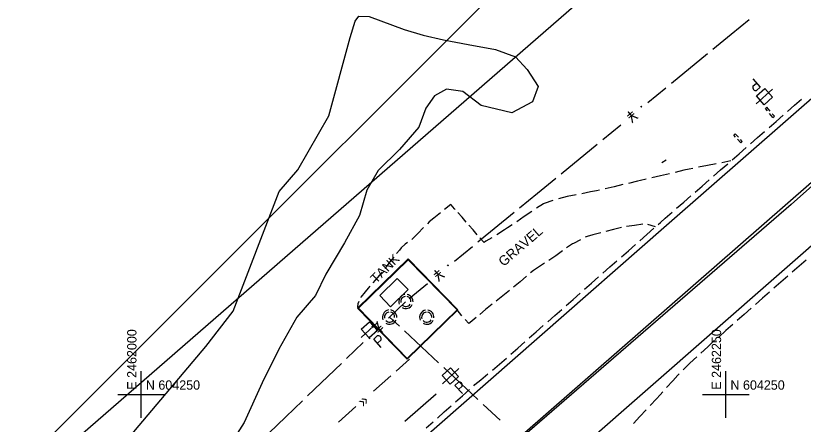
# Model space of a CAD drawing. Extents: x 2443269 to 2494951, y 591171 to 622130.
# Drawn here: x 2461946.4 to 2462283.1, y 604237.2 to 604412 of the extents above; entities that cross this region are included whole.
import ezdxf

# ---------------------------------------------------------------- set-up
doc = ezdxf.new("R2010")
doc.units = 0
for name, color, linetype in [('SURVEY - CENTERLINE - Existing Roads', 7, 'Continuous'), ('SURVEY - CONTROL - Grid', 7, 'Continuous'), ('SURVEY - CONTROL - Grid Text', 7, 'Continuous'), ('SURVEY - DRAINAGE - Area Shapes', 7, 'Continuous'), ('SURVEY - DRAINAGE - Bridges', 7, 'Continuous'), ('SURVEY - DRAINAGE - Natural Features', 7, 'Continuous'), ('SURVEY - NON-TRANSPORTATION - Features', 7, 'Continuous'), ('SURVEY - NON-TRANSPORTATION - Features Text', 7, 'Continuous'), ('SURVEY - PROPERTY - ROW Lines', 7, 'Continuous'), ('SURVEY - TRANSPORTATION - Features', 7, 'Continuous'), ('SURVEY - TRANSPORTATION - Features Text', 7, 'Continuous'), ('SURVEY - TRANSPORTATION - Roads', 7, 'Continuous'), ('SURVEY - UTILITIES - Cable (Underground) with Text', 7, 'Continuous'), ('SURVEY - UTILITIES - Poles and Miscellaneous with Text', 7, 'Continuous'), ('SURVEY - UTILITIES - Sanitary Sewer with Text', 7, 'Continuous'), ('SURVEY - UTILITIES - Water with Text', 7, 'Continuous')]:
    doc.layers.add(name, color=color, linetype=linetype)

# ---------------------------------------------------------------- blocks, each defined once
blk = doc.blocks.new('xpp')
at = {"layer": 'SURVEY - UTILITIES - Cable (Underground) with Text'}
for p, q in [((-4.75, 0), (4.75, 0)), ((-2.395, 2.598), (2.395, 2.598)), ((-2.395, -2.436), (-2.395, 2.598)), ((2.395, 2.598), (2.395, 2.598)), ((2.395, 2.598), (2.395, -2.436)), ((2.395, -2.436), (-2.395, -2.436)), ((-2.395, -2.436), (-2.395, -2.436)), ((2.395, -2.436), (2.395, -2.436)), ((-1.339, -8.932), (-1.339, -4.141)), ((-1.339, -4.141), (-1.339, -4.141)), ((-1.339, -4.141), (0.771, -4.141)), ((0.771, -6.496), (-1.339, -6.496)), ((1.062, -4.351), (0.771, -4.141)), ((0.771, -6.496), (1.062, -6.285)), ((1.286, -4.632), (1.062, -4.351)), ((1.062, -4.351), (1.062, -4.351)), ((1.062, -6.285), (1.286, -6.004)), ((1.062, -6.285), (1.062, -6.285)), ((1.427, -4.962), (1.286, -4.632)), ((1.286, -4.632), (1.286, -4.632)), ((1.286, -6.004), (1.427, -5.674)), ((1.286, -6.004), (1.286, -6.004)), ((1.475, -5.318), (1.427, -4.962)), ((1.427, -4.962), (1.427, -4.962)), ((1.427, -5.674), (1.475, -5.318)), ((1.427, -5.674), (1.427, -5.674)), ((1.475, -5.318), (1.475, -5.318))]:
    blk.add_line(p, q, dxfattribs=at)
blk = doc.blocks.new('xmh')
at = {"layer": 'SURVEY - CENTERLINE - Existing Roads'}
for p, q in [((-2.948, 0.825), (-3.065, 0.141)), ((-3.065, 0.141), (-3.065, 0.141)), ((-3.065, 0.141), (-3.03, -0.551)), ((-2.684, 1.466), (-2.948, 0.825)), ((-2.948, 0.825), (-2.948, 0.825)), ((-2.286, 2.034), (-2.684, 1.466)), ((-2.684, 1.466), (-2.684, 1.466)), ((-1.773, 2.501), (-2.286, 2.034)), ((-2.286, 2.034), (-2.286, 2.034)), ((-2.167, 0.395), (-2.198, -0.058)), ((-2.039, 0.831), (-2.167, 0.395)), ((-2.167, 0.395), (-2.167, 0.395)), ((-1.822, 1.23), (-2.039, 0.831)), ((-2.039, 0.831), (-2.039, 0.831)), ((-1.525, 1.574), (-1.822, 1.23)), ((-1.822, 1.23), (-1.822, 1.23)), ((-1.171, 2.844), (-1.773, 2.501)), ((-1.773, 2.501), (-1.773, 2.501)), ((-1.161, 1.847), (-1.525, 1.574)), ((-1.525, 1.574), (-1.525, 1.574)), ((-0.508, 3.048), (-1.171, 2.844)), ((-1.171, 2.844), (-1.171, 2.844)), ((-0.748, 2.036), (-1.161, 1.847)), ((-1.161, 1.847), (-1.161, 1.847)), ((-0.304, 2.133), (-0.748, 2.036)), ((-0.748, 2.036), (-0.748, 2.036)), ((1.042, 2.883), (0.508, 3.048)), ((0.864, 2.014), (0.508, 2.133)), ((1.194, 1.835), (0.864, 2.014)), ((0.864, 2.014), (0.864, 2.014)), ((1.539, 2.628), (1.042, 2.883)), ((1.042, 2.883), (1.042, 2.883)), ((1.487, 1.599), (1.194, 1.835)), ((1.194, 1.835), (1.194, 1.835)), ((1.734, 1.316), (1.487, 1.599)), ((1.487, 1.599), (1.487, 1.599)), ((1.985, 2.291), (1.539, 2.628)), ((1.539, 2.628), (1.539, 2.628)), ((1.927, 0.994), (1.734, 1.316)), ((1.734, 1.316), (1.734, 1.316)), ((2.061, 0.643), (1.927, 0.994)), ((1.927, 0.994), (1.927, 0.994)), ((2.366, 1.882), (1.985, 2.291)), ((1.985, 2.291), (1.985, 2.291)), ((2.13, 0.274), (2.061, 0.643)), ((2.061, 0.643), (2.061, 0.643)), ((2.133, -0.101), (2.13, 0.274)), ((2.13, 0.274), (2.13, 0.274)), ((2.671, 1.413), (2.366, 1.882)), ((2.366, 1.882), (2.366, 1.882)), ((2.89, 0.899), (2.671, 1.413)), ((2.671, 1.413), (2.671, 1.413)), ((3.017, 0.354), (2.89, 0.899)), ((2.89, 0.899), (2.89, 0.899)), ((3.048, -0.203), (3.017, 0.354)), ((3.017, 0.354), (3.017, 0.354)), ((-3.03, -0.551), (-3.03, -0.551)), ((-3.03, -0.551), (-2.844, -1.219)), ((-2.198, -0.058), (-2.198, -0.058)), ((-2.198, -0.058), (-2.133, -0.508)), ((-1.625, -1.422), (-1.25, -1.756)), ((-1.625, -2.54), (-1.054, -2.827)), ((-1.25, -1.756), (-1.25, -1.756)), ((-1.25, -1.756), (-0.808, -1.995)), ((-1.054, -2.827), (-1.054, -2.827)), ((-1.054, -2.827), (-0.436, -2.988)), ((-0.808, -1.995), (-0.808, -1.995)), ((-0.808, -1.995), (-0.323, -2.125)), ((-0.436, -2.988), (-0.436, -2.988)), ((-0.436, -2.988), (0.202, -3.016)), ((-0.323, -2.125), (-0.323, -2.125)), ((-0.323, -2.125), (0.178, -2.14)), ((0.178, -2.14), (0.67, -2.038)), ((0.178, -2.14), (0.178, -2.14)), ((0.202, -3.016), (0.832, -2.91)), ((0.202, -3.016), (0.202, -3.016)), ((0.67, -2.038), (1.125, -1.825)), ((0.67, -2.038), (0.67, -2.038)), ((0.832, -2.91), (1.426, -2.675)), ((0.832, -2.91), (0.832, -2.91)), ((1.125, -1.825), (1.518, -1.512)), ((1.125, -1.825), (1.125, -1.825)), ((1.426, -2.675), (1.958, -2.32)), ((1.426, -2.675), (1.426, -2.675)), ((1.518, -1.512), (1.828, -1.117)), ((1.518, -1.512), (1.518, -1.512)), ((1.958, -2.32), (2.403, -1.862)), ((1.958, -2.32), (1.958, -2.32)), ((2.403, -1.862), (2.743, -1.32)), ((2.403, -1.862), (2.403, -1.862))]:
    blk.add_line(p, q, dxfattribs=at)

msp = doc.modelspace()

# ---------------------------------------------------------------- linework, layer by layer
at = {"layer": 'SURVEY - CONTROL - Grid'}
for p, q in [((2462000, 604240), (2462000, 604260)), ((2462250, 604240), (2462250, 604260)), ((2461990, 604250), (2462010, 604250)), ((2462240, 604250), (2462260, 604250))]:
    msp.add_line(p, q, dxfattribs=at)
at = {"layer": 'SURVEY - DRAINAGE - Area Shapes'}
for points in [[(2461699.802, 604946.811), (2461948.759, 605058.451), (2462209.695, 605140.681), (2462347.245, 605149.404), (2462473.247, 605118.739), (2462639.239, 604980.206), (2462813.204, 604824.031), (2462826.669, 604809.207), (2462512.785, 604538.294), (2462060.635, 604143.095), (2461848.299, 603959.822)], [(2461699.802, 604946.811), (2461948.759, 605058.451), (2462209.695, 605140.681), (2462347.245, 605149.404), (2462473.247, 605118.739), (2462639.239, 604980.206), (2462813.204, 604824.031), (2462826.669, 604809.207), (2462404.086, 604443.772), (2462278.014, 604331.283), (2462060.635, 604143.095), (2461831.285, 603941.863)]]:
    msp.add_lwpolyline(points, dxfattribs=at)
at = {"layer": 'SURVEY - DRAINAGE - Bridges'}
for p, q in [((2462266.922, 604372.345), (2462267.585, 604372.883)), ((2462267.585, 604372.883), (2462267.585, 604372.883)), ((2462269.003, 604371.134), (2462267.585, 604372.883)), ((2462267.585, 604372.883), (2462267.585, 604372.883)), ((2462267.803, 604371.259), (2462266.922, 604372.345)), ((2462270.108, 604368.418), (2462268.689, 604370.166)), ((2462270.77, 604368.956), (2462269.89, 604370.041)), ((2462270.108, 604368.418), (2462270.77, 604368.956)), ((2462253.408, 604360.911), (2462254.035, 604361.489)), ((2462254.195, 604360.057), (2462253.408, 604360.911)), ((2462254.035, 604361.489), (2462254.035, 604361.489)), ((2462255.398, 604360.007), (2462254.035, 604361.489)), ((2462254.035, 604361.489), (2462254.035, 604361.489)), ((2462256.41, 604357.65), (2462255.047, 604359.131)), ((2462257.037, 604358.227), (2462256.251, 604359.082)), ((2462256.41, 604357.65), (2462257.037, 604358.227))]:
    msp.add_line(p, q, dxfattribs=at)
at = {"layer": 'SURVEY - DRAINAGE - Natural Features'}
msp.add_line((2462224.56, 604350.265), (2462222.601, 604349.087), dxfattribs=at)
msp.add_lwpolyline([(2461976.093, 604209.343), (2462027.661, 604270.498), (2462039.409, 604285.56), (2462059.058, 604336.807), (2462066.945, 604346.124), (2462080.302, 604369.146), (2462089.406, 604402.752), (2462091.476, 604409.661), (2462093.018, 604411.826), (2462097.48, 604411.682), (2462112.424, 604406.108), (2462120.561, 604403.647), (2462129.278, 604401.653), (2462139.891, 604399.733), (2462151.453, 604397.617), (2462160.059, 604394.389), (2462165.124, 604388.923), (2462169.793, 604381.656), (2462167.349, 604375.225), (2462158.559, 604370.386), (2462145.397, 604373.565), (2462137.582, 604379.536), (2462130.564, 604380.563), (2462125.502, 604377.771), (2462121.739, 604372.493), (2462118.799, 604364.264), (2462110.531, 604354.766), (2462101.411, 604345.75), (2462096.571, 604337.352), (2462093.317, 604326.469), (2462086.922, 604314.858), (2462078.989, 604301.462), (2462074.521, 604292.302), (2462066.634, 604282.988), (2462058.888, 604269.304), (2462051.703, 604254.95), (2462044.111, 604237.942), (2462035.413, 604224.268)], dxfattribs=at)
at = {"layer": 'SURVEY - NON-TRANSPORTATION - Features'}
msp.add_lwpolyline([(2461875.552, 604146.478), (2462297.817, 604568.743), (2462299.879, 604566.681), (2462297.817, 604564.618), (2462295.754, 604566.681), (2462296.785, 604567.712)], dxfattribs=at)
for points in [[(2462114.193, 604308.05), (2462135.472, 604286.216), (2462113.694, 604265.006), (2462092.562, 604286.879)], [(2462135.075, 604286.144), (2462113.72, 604265.406), (2462092.874, 604286.873), (2462114.229, 604307.611)], [(2462109.54, 604299.55), (2462114.163, 604294.799), (2462106.67, 604287.509), (2462102.047, 604292.26)]]:
    msp.add_lwpolyline(points, close=True, dxfattribs=at)
at = {"layer": 'SURVEY - PROPERTY - ROW Lines'}
msp.add_line((2462832.634, 604980.177), (2461653.501, 603953.054), dxfattribs=at)
at = {"layer": 'SURVEY - TRANSPORTATION - Features'}
for p, q in [((2462279.413, 604373.68), (2462282.423, 604376.311)), ((2462276.402, 604371.049), (2462279.413, 604373.68)), ((2462271.51, 604366.774), (2462274.52, 604369.405)), ((2462268.499, 604364.143), (2462271.51, 604366.774)), ((2462260.596, 604357.236), (2462263.606, 604359.867)), ((2462263.606, 604359.867), (2462266.617, 604362.499)), ((2462252.692, 604350.33), (2462255.703, 604352.961)), ((2462255.703, 604352.961), (2462258.714, 604355.592)), ((2462252.168, 604349.871), (2462248.341, 604349.124)), ((2462232.096, 604345.861), (2462228.302, 604344.965)), ((2462234.268, 604346.374), (2462232.096, 604345.861)), ((2462235.905, 604346.694), (2462234.268, 604346.374)), ((2462242.123, 604347.909), (2462238.296, 604347.161)), ((2462245.95, 604348.656), (2462242.123, 604347.909)), ((2462244.789, 604343.424), (2462247.8, 604346.055)), ((2462247.8, 604346.055), (2462250.811, 604348.686)), ((2462222.136, 604343.509), (2462218.341, 604342.612)), ((2462225.93, 604344.405), (2462222.136, 604343.509)), ((2462206, 604339.737), (2462202.201, 604338.859)), ((2462212.173, 604341.163), (2462208.374, 604340.285)), ((2462213.513, 604341.472), (2462212.173, 604341.163)), ((2462215.969, 604342.052), (2462213.513, 604341.472)), ((2462236.886, 604336.517), (2462239.897, 604339.148)), ((2462239.897, 604339.148), (2462242.908, 604341.779)), ((2462192.213, 604336.626), (2462188.39, 604335.858)), ((2462194.665, 604337.119), (2462192.213, 604336.626)), ((2462196.027, 604337.433), (2462194.665, 604337.119)), ((2462202.201, 604338.859), (2462198.402, 604337.982)), ((2462176.059, 604332.979), (2462172.385, 604331.675)), ((2462182.103, 604334.596), (2462178.4, 604333.648)), ((2462182.179, 604334.611), (2462182.103, 604334.596)), ((2462186.001, 604335.379), (2462182.179, 604334.611)), ((2462231.994, 604332.242), (2462235.004, 604334.873)), ((2462132.401, 604331.246), (2462129.698, 604329.066)), ((2462132.493, 604331.141), (2462132.401, 604331.246)), ((2462133.996, 604329.425), (2462132.493, 604331.141)), ((2462132.493, 604331.141), (2462132.493, 604331.141)), ((2462134.311, 604329.102), (2462133.996, 604329.425)), ((2462172.099, 604331.574), (2462169.086, 604329.612)), ((2462172.385, 604331.675), (2462172.099, 604331.574)), ((2462228.983, 604329.611), (2462231.994, 604332.242)), ((2462127.94, 604327.649), (2462125.127, 604325.382)), ((2462137.254, 604325.78), (2462135.463, 604327.843)), ((2462139.045, 604323.717), (2462137.254, 604325.78)), ((2462163.827, 604326.078), (2462160.608, 604323.878)), ((2462167.046, 604328.279), (2462163.827, 604326.078)), ((2462224.091, 604325.335), (2462227.101, 604327.966)), ((2462123.107, 604323.752), (2462122.388, 604323.033)), ((2462125.127, 604325.382), (2462123.107, 604323.752)), ((2462141.955, 604320.365), (2462140.164, 604322.428)), ((2462158.597, 604322.503), (2462156.696, 604321.203)), ((2462211.022, 604322.315), (2462207.572, 604321.789)), ((2462214.472, 604322.842), (2462211.022, 604322.315)), ((2462219.918, 604321.672), (2462216.594, 604322.737)), ((2462221.083, 604322.7), (2462222.05, 604323.552)), ((2462222.05, 604323.552), (2462224.091, 604325.335)), ((2462120.794, 604321.435), (2462118.242, 604318.878)), ((2462143.746, 604318.302), (2462141.955, 604320.365)), ((2462155.345, 604320.352), (2462152.106, 604318.31)), ((2462156.696, 604321.203), (2462155.345, 604320.352)), ((2462196.568, 604319.08), (2462193.182, 604318.234)), ((2462202.051, 604320.527), (2462198.677, 604319.635)), ((2462205.425, 604321.42), (2462202.051, 604320.527)), ((2462216.209, 604318.405), (2462219.209, 604321.048)), ((2462118.242, 604318.878), (2462115.69, 604316.32)), ((2462146.657, 604314.95), (2462144.866, 604317.013)), ((2462147.421, 604315.514), (2462146.657, 604314.95)), ((2462148.664, 604316.259), (2462147.421, 604315.514)), ((2462149.953, 604317.027), (2462148.664, 604316.259)), ((2462152.106, 604318.31), (2462152.046, 604318.274)), ((2462187.939, 604316.178), (2462184.848, 604314.558)), ((2462190.653, 604317.601), (2462189.871, 604317.191)), ((2462193.182, 604318.234), (2462190.653, 604317.601)), ((2462213.209, 604315.761), (2462216.209, 604318.405)), ((2462111.115, 604312.68), (2462110.416, 604311.702)), ((2462112.844, 604314.274), (2462111.115, 604312.68)), ((2462111.115, 604312.68), (2462111.115, 604312.68)), ((2462113.901, 604314.962), (2462112.844, 604314.274)), ((2462146.657, 604314.95), (2462146.657, 604314.95)), ((2462184.445, 604314.346), (2462181.902, 604312.691)), ((2462184.848, 604314.558), (2462184.445, 604314.346)), ((2462208.335, 604311.465), (2462211.334, 604314.109)), ((2462110.416, 604311.702), (2462109.235, 604310.235)), ((2462177.362, 604309.297), (2462174.34, 604307.32)), ((2462180.125, 604311.428), (2462177.362, 604309.297)), ((2462205.335, 604308.822), (2462208.335, 604311.465)), ((2462106.094, 604306.326), (2462104.219, 604303.876)), ((2462106.256, 604306.538), (2462106.094, 604306.326)), ((2462108.025, 604308.733), (2462106.256, 604306.538)), ((2462172.451, 604306.084), (2462169.429, 604304.107)), ((2462200.46, 604304.526), (2462203.46, 604307.169)), ((2462284.375, 604307.485), (2462281.387, 604304.867)), ((2462103.047, 604302.345), (2462101.985, 604300.957)), ((2462167.798, 604303.041), (2462166.524, 604301.972)), ((2462169.429, 604304.107), (2462167.798, 604303.041)), ((2462197.461, 604301.882), (2462200.46, 604304.526)), ((2462281.387, 604304.867), (2462278.4, 604302.248)), ((2462101.089, 604299.963), (2462099.025, 604297.67)), ((2462101.985, 604300.957), (2462101.089, 604299.963)), ((2462164.794, 604300.522), (2462162.026, 604298.202)), ((2462192.586, 604297.587), (2462195.586, 604300.23)), ((2462276.533, 604300.612), (2462273.546, 604297.994)), ((2462097.034, 604295.459), (2462095.771, 604293.858)), ((2462097.734, 604296.236), (2462097.034, 604295.459)), ((2462162.026, 604298.202), (2462159.258, 604295.882)), ((2462189.586, 604294.943), (2462192.586, 604297.587)), ((2462273.546, 604297.994), (2462270.558, 604295.376)), ((2462095.771, 604293.858), (2462093.95, 604291.548)), ((2462154.693, 604292.194), (2462151.874, 604289.937)), ((2462157.512, 604294.452), (2462154.693, 604292.194)), ((2462184.712, 604290.647), (2462187.712, 604293.291)), ((2462268.692, 604293.739), (2462265.714, 604291.11)), ((2462092.644, 604288.776), (2462092.47, 604287.499)), ((2462093.067, 604289.673), (2462092.644, 604288.776)), ((2462093.95, 604291.548), (2462093.889, 604291.418)), ((2462181.712, 604288.004), (2462184.712, 604290.647)), ((2462265.714, 604291.11), (2462262.736, 604288.481)), ((2462092.47, 604287.499), (2462092.972, 604286.869)), ((2462092.972, 604286.869), (2462092.972, 604286.869)), ((2462137.182, 604283.656), (2462135.075, 604286.144)), ((2462135.075, 604286.144), (2462135.075, 604286.144)), ((2462147.293, 604286.269), (2462144.785, 604284.185)), ((2462150.112, 604288.526), (2462147.293, 604286.269)), ((2462147.293, 604286.269), (2462147.293, 604286.269)), ((2462176.838, 604283.708), (2462179.837, 604286.351)), ((2462260.875, 604286.838), (2462257.897, 604284.209)), ((2462140.059, 604280.258), (2462138.499, 604282.101)), ((2462143.218, 604282.883), (2462140.71, 604280.799)), ((2462173.838, 604281.064), (2462176.838, 604283.708)), ((2462257.897, 604284.209), (2462254.919, 604281.58)), ((2462140.71, 604280.799), (2462140.059, 604280.258)), ((2462168.963, 604276.768), (2462171.963, 604279.412)), ((2462253.058, 604279.937), (2462250.08, 604277.308)), ((2462165.964, 604274.125), (2462168.963, 604276.768)), ((2462250.08, 604277.308), (2462247.102, 604274.679)), ((2462161.089, 604269.829), (2462164.089, 604272.473)), ((2462244.209, 604272.125), (2462242.298, 604270.369)), ((2462245.241, 604273.036), (2462244.209, 604272.125)), ((2462158.089, 604267.186), (2462161.089, 604269.829)), ((2462242.298, 604270.369), (2462239.373, 604267.681)), ((2462153.215, 604262.89), (2462156.215, 604265.533)), ((2462237.545, 604266.001), (2462234.62, 604263.314)), ((2462150.169, 604260.362), (2462153.215, 604262.89)), ((2462153.215, 604262.89), (2462153.215, 604262.89)), ((2462233.608, 604262.384), (2462231.791, 604260.526)), ((2462234.62, 604263.314), (2462233.608, 604262.384)), ((2462145.221, 604256.254), (2462148.266, 604258.782)), ((2462230.056, 604258.751), (2462229.547, 604258.231)), ((2462142.729, 604254.186), (2462145.221, 604256.254)), ((2462227.373, 604255.822), (2462224.711, 604252.874)), ((2462229.547, 604258.231), (2462227.373, 604255.822)), ((2462137.386, 604249.431), (2462140.343, 604252.062)), ((2462142.191, 604253.707), (2462142.729, 604254.186)), ((2462134.429, 604246.801), (2462137.386, 604249.431)), ((2462221.879, 604249.737), (2462220.359, 604248.107)), ((2462223.048, 604251.031), (2462221.879, 604249.737)), ((2462129.624, 604242.525), (2462132.581, 604245.156)), ((2462220.359, 604248.107), (2462217.649, 604245.203)), ((2462126.667, 604239.894), (2462129.624, 604242.525)), ((2462215.955, 604243.388), (2462213.245, 604240.484)), ((2462121.861, 604235.619), (2462124.818, 604238.25)), ((2462213.245, 604240.484), (2462210.534, 604237.58))]:
    msp.add_line(p, q, dxfattribs=at)
at = {"layer": 'SURVEY - TRANSPORTATION - Roads'}
for points in [[(2461704.19, 603879.846), (2461710.507, 603878.998), (2461720.352, 603882.211), (2461736.892, 603894.969), (2461821.567, 603969.133), (2462007.389, 604131.918), (2462224.619, 604322.385), (2462361.423, 604442.233), (2462529.864, 604589.484), (2462660.404, 604704.382), (2462778.493, 604807.784)], [(2462812.347, 604774.503), (2462577.786, 604568.609), (2462133.041, 604178.976), (2462140.797, 604171.85)]]:
    msp.add_lwpolyline(points, dxfattribs=at)
at = {"layer": 'SURVEY - UTILITIES - Sanitary Sewer with Text'}
for p, q in [((2462259.96, 604410.251), (2462252.232, 604403.905)), ((2462252.232, 604403.905), (2462244.504, 604397.558)), ((2462242.185, 604395.654), (2462226.729, 604382.962)), ((2462224.41, 604381.058), (2462216.682, 604374.712)), ((2462205.09, 604365.193), (2462197.361, 604358.846)), ((2462195.043, 604356.942), (2462179.586, 604344.25)), ((2462177.268, 604342.346), (2462169.54, 604336)), ((2462169.54, 604336), (2462161.812, 604329.654)), ((2462159.493, 604327.75), (2462144.037, 604315.057)), ((2462141.718, 604313.154), (2462133.99, 604306.807)), ((2462122.398, 604297.288), (2462114.669, 604290.942)), ((2462105.79, 604282.611), (2462113, 604289.541)), ((2462110.409, 604279.18), (2462106.257, 604283.06)), ((2462119.907, 604270.305), (2462112.601, 604277.132)), ((2462087.767, 604265.286), (2462094.976, 604272.216)), ((2462127.214, 604263.477), (2462119.907, 604270.305)), ((2462071.185, 604249.347), (2462085.604, 604263.207)), ((2462144.019, 604247.774), (2462129.406, 604261.429)), ((2462061.813, 604240.338), (2462069.023, 604247.268)), ((2462153.517, 604238.898), (2462146.211, 604245.726)), ((2462054.604, 604233.408), (2462061.813, 604240.338))]:
    msp.add_line(p, q, dxfattribs=at)
at = {"layer": 'SURVEY - UTILITIES - Water with Text'}
for p, q in [((2462109.063, 604259.981), (2462114.754, 604265.011)), ((2462099.323, 604251.371), (2462106.815, 604257.994)), ((2462112.788, 604238.472), (2462126.167, 604250.301)), ((2462084.338, 604238.125), (2462091.83, 604244.748))]:
    msp.add_line(p, q, dxfattribs=at)

# ---------------------------------------------------------------- block references
at = {"layer": 'SURVEY - UTILITIES - Poles and Miscellaneous with Text'}
for p, rotation in [((2462266.489, 604377.456), -138.2950448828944), ((2462097.605, 604277.552), 42.70611462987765), ((2462132.283, 604257.785), 42.70611462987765)]:
    msp.add_blockref('xpp', p, dxfattribs=dict(at, rotation=rotation))
at = {"layer": 'SURVEY - UTILITIES - Sanitary Sewer with Text'}
for p in [(2462113.213, 604289.746), (2462106.257, 604283.06), (2462122.146, 604283.01)]:
    msp.add_blockref('xmh', p, dxfattribs=at)

# ---------------------------------------------------------------- texts
at = {"layer": 'SURVEY - CONTROL - Grid Text'}
for s, p in [('E 2462000', (2461998, 604252)), ('E 2462250', (2462248, 604252))]:
    msp.add_text(s, height=4, rotation=90, dxfattribs=at).set_placement(p)
for p in [(2462002, 604252), (2462252, 604252)]:
    msp.add_text('N 604250', height=4, dxfattribs=at).set_placement(p)
at = {"layer": 'SURVEY - NON-TRANSPORTATION - Features Text'}
msp.add_text('TANK', height=4.101, rotation=45, dxfattribs=at).set_placement((2462100.525, 604297.214))
at = {"layer": 'SURVEY - TRANSPORTATION - Features Text'}
msp.add_text('GRAVEL', height=4.166, rotation=40.89028, dxfattribs=at).set_placement((2462155.014, 604304.461))
at = {"layer": 'SURVEY - UTILITIES - Sanitary Sewer with Text'}
for s, rotation, p in [('·', 219.39197, (2462213.485, 604375.322)), ('¥', 219.39197, (2462209.621, 604372.149)), ('·', 219.39197, (2462130.793, 604307.417)), ('¥', 219.39197, (2462126.929, 604304.244)), ('¥', 43.8681, (2462101.816, 604275.322)), ('·', 43.8681, (2462098.211, 604271.857))]:
    msp.add_text(s, height=5, rotation=rotation, dxfattribs=at).set_placement(p)
at = {"layer": 'SURVEY - UTILITIES - Water with Text'}
msp.add_text('»', height=5, rotation=41.47536, dxfattribs=at).set_placement((2462095.047, 604244.255))

doc.saveas('drawing.dxf')
